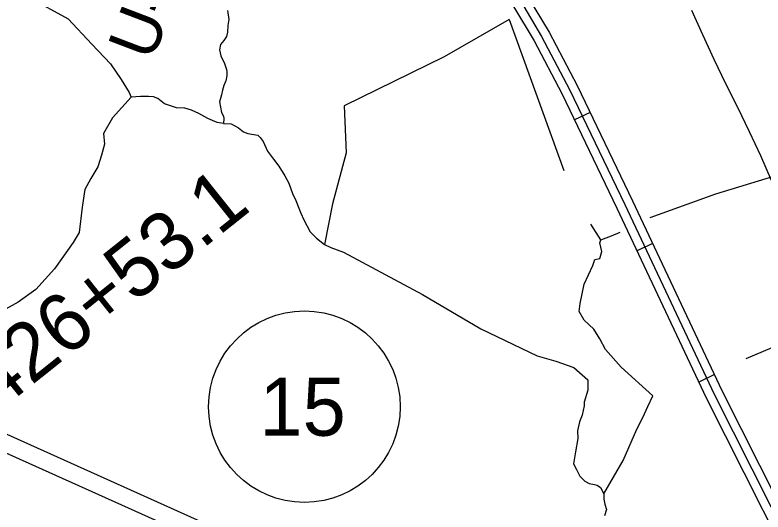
# Model space of a CAD drawing. Extents: x 3180038 to 3217926, y 922069 to 947485.
# Drawn here: x 3200785 to 3202073, y 930521 to 931378 of the extents above; entities that cross this region are included whole.
import ezdxf

# ---------------------------------------------------------------- set-up
doc = ezdxf.new("R2010")
doc.units = 0
for name, color, linetype in [('V-LEVE-TOET', 7, 'Continuous'), ('V-RIVR-RANG-IDEN', 7, 'Continuous'), ('V-ROAD-CNTR', 7, 'Continuous'), ('V-ROAD-IDEN', 7, 'Continuous'), ('V-SURV-IDEN', 7, 'Continuous'), ('V-SURV-LINE', 7, 'Continuous'), ('V-TOPO-SHOR', 7, 'Continuous')]:
    doc.layers.add(name, color=color, linetype=linetype)

msp = doc.modelspace()

# ---------------------------------------------------------------- linework, layer by layer
at = {"layer": 'V-LEVE-TOET'}
msp.add_lwpolyline([(3202087.9, 931092.6), (3202069.4, 931134.8), (3202050.1, 931176.7), (3202030, 931218.2), (3202009.2, 931259.4), (3201989.2, 931301.2), (3201969.8, 931343.4), (3201950.9, 931385.7)], dxfattribs=at)
at = {"layer": 'V-ROAD-CNTR'}
for p, q in [((3201775.4, 931209.9), (3201748.4, 931196.9)), ((3201883.2, 930984.2), (3201856.1, 930971.4)), ((3201989.8, 930758.1), (3201962.7, 930745.3))]:
    msp.add_line(p, q, dxfattribs=at)
for points in [[(3200229.4, 931993.6), (3200247.7, 931986.2), (3200312.3, 931970.6), (3200577.1, 931877.2), (3200854.2, 931778.2), (3201185.9, 931661.8), (3201427.9, 931577.7), (3201511.6, 931540.2), (3201572.3, 931501.8), (3201618.6, 931458.6), (3201667.2, 931411.3), (3201704.9, 931348.2), (3201753.3, 931256.1), (3201848.6, 931057.6), (3202002.5, 930731), (3202164.9, 930408.8), (3202272, 930168.7), (3202308.6, 930092), (3202339.6, 930051), (3202375.6, 930003.3), (3202388, 929977.1)], [(3200206.5, 931986.6), (3200243.1, 931971.9), (3200308, 931956.2), (3200572.1, 931863.1), (3200849.2, 931764.1), (3201181, 931647.6), (3201422.4, 931563.8), (3201504.5, 931527), (3201563.1, 931489.9), (3201608.3, 931447.8), (3201655.4, 931402), (3201691.9, 931340.8), (3201739.9, 931249.3), (3201835.1, 931051.1), (3201989, 930724.5), (3202151.4, 930402.4), (3202258.4, 930162.4), (3202295.8, 930084.2), (3202327.6, 930042), (3202362.7, 929995.5), (3202394.4, 929928.3)], [(3200216.8, 931966.3), (3200238.5, 931957.6), (3200303.8, 931941.8), (3200567.1, 931848.9), (3200844.2, 931750), (3201176, 931633.4), (3201416.8, 931549.8), (3201497.4, 931513.7), (3201553.9, 931478), (3201597.9, 931436.9), (3201643.5, 931392.6), (3201678.8, 931333.5), (3201726.5, 931242.6), (3201821.5, 931044.7), (3201975.6, 930717.9), (3202137.8, 930396), (3202244.8, 930156.1), (3202282.9, 930076.3), (3202315.6, 930032.9), (3202349.8, 929987.7), (3202349.5, 929988.3)]]:
    msp.add_lwpolyline(points, dxfattribs=at)
at = {"layer": 'V-ROAD-IDEN'}
msp.add_circle((3201283.3, 930702.8), 165, dxfattribs=at)
at = {"layer": 'V-SURV-LINE'}
for points in [[(3200707.4, 930683.4), (3202217.6, 930004.4)], [(3202205.3, 929977.1), (3200695.1, 930656.1)]]:
    msp.add_lwpolyline(points, dxfattribs=at)
at = {"layer": 'V-TOPO-SHOR'}
for p, q in [((3201635.8, 931369.8), (3201730.3, 931109.7)), ((3201793.7, 930990.2), (3201776.8, 931017.2)), ((3202044.5, 930785.9), (3202176.1, 930842.1))]:
    msp.add_line(p, q, dxfattribs=at)
for points in [[(3200736.4, 931437), (3200809, 931408.2), (3200876.6, 931371.1), (3200917.1, 931327.2), (3200949.2, 931293.4), (3200967.8, 931266.4), (3200981.3, 931244.4), (3200984.7, 931236), (3200952.6, 931200.5), (3200937.4, 931173.5), (3200939, 931154.9), (3200934, 931136.3), (3200927.2, 931116), (3200915.4, 931095.8), (3200905.3, 931077.2), (3200900.2, 931046.8), (3200895.1, 931002.9), (3200885, 930986), (3200852.9, 930940.4), (3200820.8, 930904.9), (3200790.4, 930883), (3200753.3, 930862.7)], [(3201150.6, 931385.2), (3201153.1, 931370), (3201151.4, 931359.9), (3201150.6, 931348.1), (3201148.9, 931340.5), (3201144.7, 931333.7), (3201138.8, 931327), (3201137.1, 931317.7), (3201139.6, 931307.5), (3201145.5, 931294), (3201148.9, 931283.9), (3201149.7, 931279.7), (3201149.7, 931272.9), (3201148.1, 931264.5), (3201144.7, 931256), (3201142.1, 931248.4), (3201140.5, 931240), (3201137.1, 931228.2), (3201138.8, 931218.9), (3201140.5, 931209.6), (3201143.8, 931203.7), (3201144.7, 931199.4), (3201143.8, 931191), (3201132.9, 931192.7), (3201116.8, 931199.4), (3201101.6, 931207.9), (3201088.9, 931213.8), (3201077.1, 931217.2), (3201062.8, 931218), (3201042.5, 931224.8), (3201030.7, 931234.1), (3201023.1, 931236.6), (3201014.6, 931237.4), (3201001.1, 931237.4), (3200984.7, 931236)], [(3201635.8, 931369.8), (3201524.3, 931305.6), (3201352, 931221.2), (3201355.4, 931140.1), (3201331.7, 931052.3), (3201317.8, 930982.4)], [(3201143.8, 931191), (3201157.3, 931190.2), (3201170, 931183.4), (3201178.5, 931176.6), (3201186.1, 931173.3), (3201196.2, 931171.6), (3201203, 931170.7), (3201207.2, 931166.5), (3201212.2, 931159.7), (3201219.8, 931142.9), (3201230, 931129.3), (3201239.3, 931117.5), (3201249.4, 931100.6), (3201256.2, 931088), (3201262.9, 931070.2), (3201268.8, 931058.4), (3201273.9, 931044.9), (3201277.3, 931036.5), (3201282.3, 931024.6), (3201293.3, 931004.4), (3201304.3, 930993.4), (3201317.8, 930982.4), (3201328.8, 930977.3), (3201350.7, 930968.9), (3201486.7, 930896.3), (3201587.2, 930837.2), (3201684.3, 930790.7), (3201716.4, 930781.4), (3201747.6, 930770.4), (3201771.3, 930749.3), (3201771.3, 930731.6), (3201765.4, 930710.5), (3201765.4, 930704.6), (3201762, 930688.5), (3201756.9, 930676.7), (3201753.6, 930661.5), (3201754.4, 930648), (3201750.2, 930625.2), (3201746.8, 930604.1), (3201751.9, 930594.8), (3201757.8, 930583), (3201766.2, 930574.5), (3201773.8, 930570.3), (3201783.1, 930568.6), (3201787.3, 930567.8), (3201793.2, 930563.5), (3201799.2, 930552.6), (3201799.2, 930543.3), (3201800.8, 930534.8), (3201803.4, 930525.5), (3201800, 930514.6)], [(3201879, 931029.1), (3201992.1, 931069.6), (3202091.8, 931100), (3202118.8, 931106.8), (3202150.9, 931110.1), (3202176.2, 931091.6), (3202226.2, 931024.7)], [(3201799.2, 930552.6), (3201832.5, 930610.2), (3201856.2, 930664.2), (3201866.3, 930684.5), (3201874.7, 930703.1), (3201883.2, 930721.7), (3201829.1, 930770.7), (3201802.1, 930801.1), (3201792, 930819.6), (3201781.8, 930836.5), (3201765, 930851.7), (3201756.5, 930866.9), (3201758.2, 930880.4), (3201765, 930914.2), (3201780.2, 930946.3), (3201783.5, 930956.4), (3201792, 930958.1), (3201795.4, 930970), (3201792, 930985.2), (3201793.7, 930990.2), (3201812.2, 930997), (3201827.4, 931003.7)]]:
    msp.add_lwpolyline(points, dxfattribs=at)

# ---------------------------------------------------------------- texts
at = {"layer": 'V-RIVR-RANG-IDEN'}
msp.add_text('U-10', height=83, rotation=69.1455, dxfattribs=at).set_placement((3201020.8, 931295.8))
at = {"layer": 'V-ROAD-IDEN'}
msp.add_text('15', height=100, dxfattribs=at).set_placement((3201205.8, 930652.8))
at = {"layer": 'V-SURV-IDEN'}
msp.add_text('426+53.1', height=100, rotation=38.5811, dxfattribs=at).set_placement((3200754.7, 930692.4))

doc.saveas('drawing.dxf')
